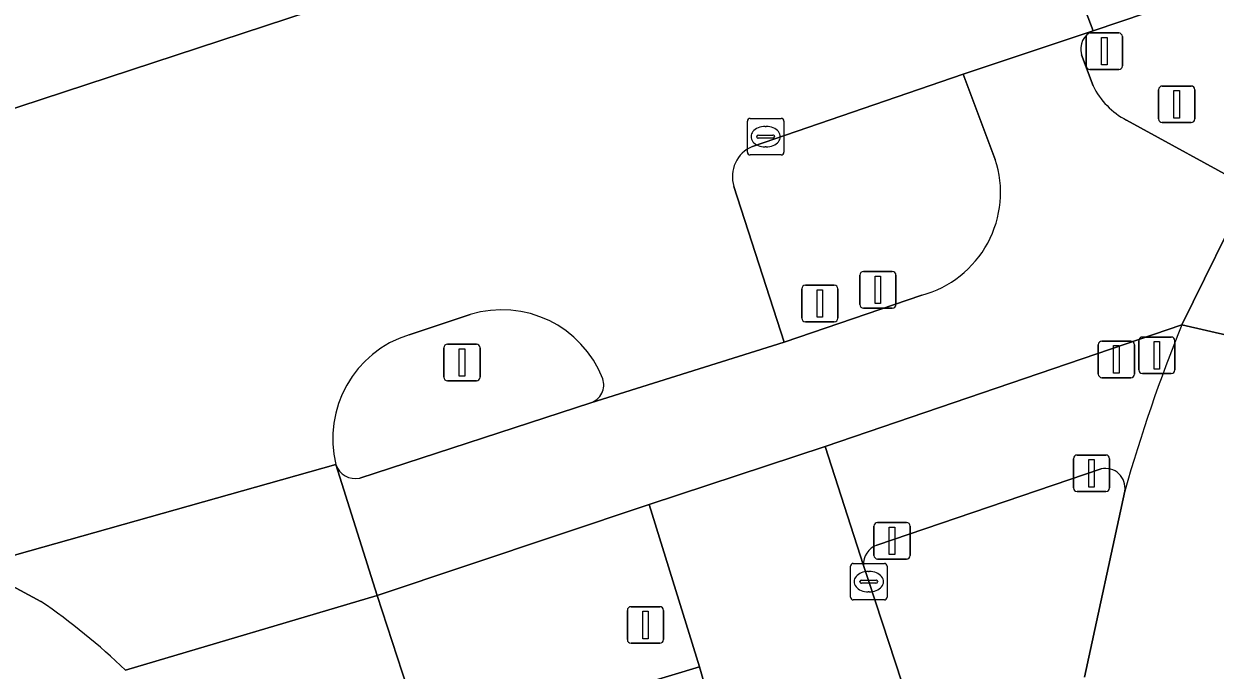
# Model space of a CAD drawing. Extents: x 162082 to 163401, y 388089 to 388636.
# Drawn here: x 162191.86 to 162224.45, y 388485.03 to 388502.7 of the extents above; entities that cross this region are included whole.
import ezdxf

# ---------------------------------------------------------------- set-up
doc = ezdxf.new("R2010")
doc.units = 0
for name, color, linetype in [('IMGEO_Berm_groen', 7, 'Continuous'), ('IMGEO_Drukknoppaal', 7, 'Continuous'), ('IMGEO_Fietspad_gesloten', 7, 'Continuous'), ('IMGEO_Kolk', 7, 'Continuous'), ('IMGEO_Lichtmast', 7, 'Continuous'), ('IMGEO_Rijbaan_regionaal_gesloten', 7, 'Continuous'), ('IMGEO_Verkeerseiland_gesloten', 7, 'Continuous'), ('IMGEO_Verkeersregelinstallatiepaal', 7, 'Continuous'), ('IMGEO_Voetpad_open', 7, 'Continuous')]:
    doc.layers.add(name, color=color, linetype=linetype)

msp = doc.modelspace()

# ---------------------------------------------------------------- linework, layer by layer
at = {"layer": 'IMGEO_Berm_groen'}
msp.add_lwpolyline([(162209.978, 388484.578), (162210.45, 388484.742), (162210.347, 388485.12), (162202.891, 388482.88), (162203.079, 388482.304), (162207.716, 388468.039), (162208.677, 388468.356), (162213.775, 388470.036), (162214.725, 388470.349)], close=True, dxfattribs=at)
at = {"layer": 'IMGEO_Drukknoppaal'}
for p, q in [((162223, 388500.998), (162223.79, 388500.998)), ((162223.79, 388500.998), (162223, 388500.998)), ((162222.9, 388500.098), (162222.9, 388500.898)), ((162222.9, 388500.898), (162222.9, 388500.098)), ((162223.89, 388500.898), (162223.89, 388500.098)), ((162223.89, 388500.098), (162223.89, 388500.898)), ((162223.79, 388499.998), (162223, 388499.998)), ((162223, 388499.998), (162223.79, 388499.998)), ((162214.727, 388495.027), (162214.727, 388495.827)), ((162214.727, 388495.827), (162214.727, 388495.027)), ((162214.827, 388495.927), (162215.617, 388495.927)), ((162215.617, 388495.927), (162214.827, 388495.927)), ((162215.717, 388495.827), (162215.717, 388495.027)), ((162215.717, 388495.027), (162215.717, 388495.827)), ((162215.617, 388494.927), (162214.827, 388494.927)), ((162214.827, 388494.927), (162215.617, 388494.927))]:
    msp.add_line(p, q, dxfattribs=at)
for points in [[(162223.32, 388500.873), (162223.47, 388500.873), (162223.47, 388500.123), (162223.32, 388500.123), (162223.32, 388500.873)], [(162215.147, 388495.802), (162215.297, 388495.802), (162215.297, 388495.052), (162215.147, 388495.052), (162215.147, 388495.802)]]:
    msp.add_lwpolyline(points, dxfattribs=at)
for centre, start, end in [((162223, 388500.898), 90, 180), ((162223, 388500.898), 90, 180), ((162223.79, 388500.898), 0, 90), ((162223.79, 388500.898), 360, 90), ((162223, 388500.098), 180, 270), ((162223, 388500.098), 180, 270), ((162223.79, 388500.098), 270, 0), ((162223.79, 388500.098), 270, 0), ((162214.827, 388495.827), 90, 180), ((162214.827, 388495.827), 90, 180), ((162215.617, 388495.827), 0, 90), ((162215.617, 388495.827), 360, 90), ((162214.827, 388495.027), 180, 270), ((162214.827, 388495.027), 180, 270), ((162215.617, 388495.027), 270, 0), ((162215.617, 388495.027), 270, 0)]:
    msp.add_arc(centre, 0.1, start, end, dxfattribs=at)
at = {"layer": 'IMGEO_Fietspad_gesloten'}
for points in [[(162221.111, 388502.504), (162217.557, 388501.321), (162218.434, 388498.991)], [(162221.108, 388501.007), (162220.793, 388501.855)], [(162223.534, 388494.473), (162225.386, 388498.226), (162222.021, 388500.067)], [(162216.426, 388495.28), (162212.661, 388493.999), (162207.373, 388492.337), (162201.053, 388490.282)], [(162200.396, 388490.649), (162201.526, 388487.072), (162208.963, 388489.559), (162213.778, 388491.146), (162223.534, 388494.473)], [(162192.329, 388486.909), (162190.535, 388487.875)]]:
    msp.add_lwpolyline(points, dxfattribs=at)
for centre, radius, start, end in [((162221.291, 388502.014), 0.522, 110.116, 197.6757), ((162222.999, 388501.93), 2.105, 206.0256, 242.3048), ((162215.663, 388498.092), 2.913, 285.1832, 17.9817), ((162200.935, 388490.842), 0.572, 199.6905, 281.934), ((162182.239, 388472.079), 17.937, 46.227, 55.7697)]:
    msp.add_arc(centre, radius, start, end, dxfattribs=at)
at = {"layer": 'IMGEO_Kolk'}
for p, q in [((162211.652, 388499.188), (162211.652, 388500.04)), ((162211.727, 388500.114), (162212.579, 388500.114)), ((162212.653, 388500.04), (162212.653, 388499.188)), ((162211.911, 388499.608), (162211.911, 388499.62)), ((162211.954, 388499.657), (162212.352, 388499.657)), ((162212.14, 388499.894), (162212.165, 388499.894)), ((162212.395, 388499.62), (162212.395, 388499.608)), ((162212.349, 388499.571), (162211.951, 388499.571)), ((162212.163, 388499.334), (162212.138, 388499.334)), ((162212.579, 388499.114), (162211.727, 388499.114)), ((162214.473, 388487.024), (162214.473, 388487.876)), ((162214.548, 388487.95), (162215.4, 388487.95)), ((162215.474, 388487.876), (162215.474, 388487.024)), ((162214.961, 388487.73), (162214.986, 388487.73)), ((162214.732, 388487.444), (162214.732, 388487.456)), ((162215.17, 388487.407), (162214.772, 388487.407)), ((162214.775, 388487.493), (162215.173, 388487.493)), ((162215.216, 388487.456), (162215.216, 388487.444)), ((162215.4, 388486.95), (162214.548, 388486.95)), ((162214.984, 388487.17), (162214.959, 388487.17))]:
    msp.add_line(p, q, dxfattribs=at)
for points in [[(162211.652, 388499.188), (162211.652, 388500.04)], [(162211.727, 388500.114), (162212.579, 388500.114)], [(162212.653, 388500.04), (162212.653, 388499.188)], [(162212.579, 388499.114), (162211.727, 388499.114)], [(162214.473, 388487.024), (162214.473, 388487.876)], [(162214.548, 388487.95), (162215.4, 388487.95)], [(162215.474, 388487.876), (162215.474, 388487.024)], [(162215.4, 388486.95), (162214.548, 388486.95)]]:
    msp.add_lwpolyline(points, dxfattribs=at)
for centre, radius, start, end in [((162211.729, 388500.038), 0.0765, 91.552, 178.448), ((162211.729, 388500.038), 0.0765, 91.552, 178.448), ((162212.577, 388500.038), 0.0765, 1.552, 88.448), ((162212.577, 388500.038), 0.0765, 1.552, 88.448), ((162211.951, 388499.617), 0.0403, 85.8775, 175.7526), ((162211.948, 388499.607), 0.0366, 178.938, 274.7102), ((162212.352, 388499.614), 0.043, 264.8664, 352.4533), ((162212.356, 388499.619), 0.0386, 1.7309, 96.639), ((162211.729, 388499.19), 0.0765, 181.552, 268.448), ((162211.729, 388499.19), 0.0765, 181.552, 268.448), ((162212.577, 388499.19), 0.0765, 271.552, 358.448), ((162212.577, 388499.19), 0.0765, 271.552, 358.448), ((162214.55, 388487.874), 0.0765, 91.552, 178.448), ((162214.55, 388487.874), 0.0765, 91.552, 178.448), ((162215.398, 388487.874), 0.0765, 1.552, 88.448), ((162215.398, 388487.874), 0.0765, 1.552, 88.448), ((162214.772, 388487.453), 0.0403, 85.8775, 175.7526), ((162214.769, 388487.443), 0.0366, 178.938, 274.7102), ((162215.173, 388487.45), 0.043, 264.8664, 352.4533), ((162215.177, 388487.455), 0.0386, 1.7309, 96.639), ((162214.55, 388487.026), 0.0765, 181.552, 268.448), ((162214.55, 388487.026), 0.0765, 181.552, 268.448), ((162215.398, 388487.026), 0.0765, 271.552, 358.448), ((162215.398, 388487.026), 0.0765, 271.552, 358.448)]:
    msp.add_arc(centre, radius, start, end, dxfattribs=at)
for centre, major_axis, ratio, start_param, end_param in [((162212.139, 388499.614), (-0.387, 0.002), 0.722429, 4.712389, 7.853982), ((162212.164, 388499.614), (-0.39, 0.002), 0.717154, 1.570796, 4.712389), ((162214.96, 388487.45), (-0.387, 0.002), 0.722429, 4.712389, 7.853982), ((162214.985, 388487.45), (-0.39, 0.002), 0.717154, 1.570796, 4.712389)]:
    msp.add_ellipse(centre, major_axis=major_axis, ratio=ratio, start_param=start_param, end_param=end_param, dxfattribs=at)
at = {"layer": 'IMGEO_Lichtmast'}
for p, q in [((162203.352, 388493.041), (162203.352, 388493.841)), ((162203.352, 388493.841), (162203.352, 388493.041)), ((162203.452, 388493.941), (162204.242, 388493.941)), ((162204.242, 388493.941), (162203.452, 388493.941)), ((162204.342, 388493.841), (162204.342, 388493.041)), ((162204.342, 388493.041), (162204.342, 388493.841)), ((162204.242, 388492.941), (162203.452, 388492.941)), ((162203.452, 388492.941), (162204.242, 388492.941))]:
    msp.add_line(p, q, dxfattribs=at)
msp.add_lwpolyline([(162203.772, 388493.816), (162203.922, 388493.816), (162203.922, 388493.066), (162203.772, 388493.066), (162203.772, 388493.816)], dxfattribs=at)
for centre, start, end in [((162203.452, 388493.841), 90, 180), ((162203.452, 388493.841), 90, 180), ((162204.242, 388493.841), 0, 90), ((162204.242, 388493.841), 360, 90), ((162203.452, 388493.041), 180, 270), ((162203.452, 388493.041), 180, 270), ((162204.242, 388493.041), 270, 0), ((162204.242, 388493.041), 270, 0)]:
    msp.add_arc(centre, 0.1, start, end, dxfattribs=at)
at = {"layer": 'IMGEO_Rijbaan_regionaal_gesloten'}
for points in [[(162478.645, 388607.019), (162473.33, 388603.27), (162464.345, 388597.791), (162460.253, 388595.296), (162455.673, 388592.786), (162451.904, 388590.81), (162437.195, 388583.81), (162418.106, 388576.047), (162413.989, 388574.473), (162399.716, 388569.478), (162332.69, 388546.968), (162305.451, 388538.219), (162292.901, 388534.37), (162264.303, 388524.726), (162228.005, 388512.485), (162218.53, 388509.288), (162221.111, 388502.504), (162228.4, 388504.975)], [(162211.794, 388499.348), (162217.557, 388501.321), (162221.111, 388502.504), (162218.53, 388509.288), (162218.255, 388509.195), (162215.415, 388508.212), (162214.914, 388508.048), (162186.253, 388498.633), (162187.699, 388495.001), (162188.9, 388491.982), (162190.535, 388487.875), (162200.396, 388490.649)], [(162186.253, 388498.633), (162214.914, 388508.048)], [(162207.373, 388492.337), (162212.661, 388493.999), (162211.285, 388498.252)], [(162202.401, 388494.201), (162204.073, 388494.751)], [(162227.409, 388489.754), (162228.327, 388492.379), (162228.698, 388493.289), (162223.534, 388494.473)], [(162200.396, 388490.649), (162190.535, 388487.875), (162192.329, 388486.909)], [(162194.648, 388485.031), (162201.526, 388487.072), (162200.396, 388490.649)], [(162221.975, 388489.928), (162220.87, 388484.842)], [(162203.079, 388482.304), (162202.891, 388482.88), (162201.526, 388487.072), (162194.648, 388485.031)]]:
    msp.add_lwpolyline(points, dxfattribs=at)
for points in [[(162230.035, 388496.112), (162225.386, 388498.226), (162223.534, 388494.473), (162228.698, 388493.289)], [(162218.047, 388478.084), (162214.974, 388487.45), (162214.831, 388487.891), (162213.778, 388491.146), (162208.963, 388489.559), (162210.347, 388485.12), (162210.45, 388484.742), (162214.493, 388472.625), (162233.488, 388415.693), (162236.924, 388416.612), (162221.307, 388467.151)]]:
    msp.add_lwpolyline(points, close=True, dxfattribs=at)
for centre, radius, start, end in [((162212.128, 388498.527), 0.886, 112.1146, 198.0636), ((162204.942, 388491.924), 2.957, 21.2864, 107.098), ((162264.303, 388477.949), 43.99, 157.9366, 164.198), ((162203.298, 388491.353), 2.986, 107.4836, 193.6295), ((162207.206, 388492.83), 0.52, 288.7315, 18.9037), ((162182.239, 388472.079), 17.937, 46.227, 55.7697)]:
    msp.add_arc(centre, radius, start, end, dxfattribs=at)
at = {"layer": 'IMGEO_Verkeerseiland_gesloten'}
for points in [[(162228.4, 388504.975), (162221.111, 388502.504)], [(162222.021, 388500.067), (162225.386, 388498.226), (162225.917, 388499.302), (162225.961, 388499.392), (162228.993, 388504.11)], [(162220.793, 388501.855), (162221.108, 388501.007)], [(162218.434, 388498.991), (162217.557, 388501.321), (162211.794, 388499.348)], [(162211.285, 388498.252), (162212.661, 388493.999), (162216.426, 388495.28)], [(162204.073, 388494.751), (162202.401, 388494.201)], [(162201.053, 388490.282), (162207.373, 388492.337)], [(162221.331, 388490.531), (162215.194, 388488.451)], [(162220.87, 388484.842), (162221.975, 388489.928)], [(162214.831, 388487.891), (162214.974, 388487.45), (162218.047, 388478.084)]]:
    msp.add_lwpolyline(points, dxfattribs=at)
for centre, radius, start, end in [((162221.291, 388502.014), 0.522, 110.116, 197.6757), ((162222.999, 388501.93), 2.105, 206.0256, 242.3048), ((162212.128, 388498.527), 0.886, 112.1146, 198.0636), ((162215.663, 388498.092), 2.913, 285.1832, 17.9817), ((162204.942, 388491.924), 2.957, 21.2864, 107.098), ((162203.298, 388491.353), 2.986, 107.4836, 193.6295), ((162207.206, 388492.83), 0.52, 288.7315, 18.9037), ((162200.935, 388490.842), 0.572, 199.6905, 281.934), ((162221.449, 388490.012), 0.532, 350.916, 102.8503), ((162215.374, 388487.937), 0.545, 109.2627, 184.8335)]:
    msp.add_arc(centre, radius, start, end, dxfattribs=at)
at = {"layer": 'IMGEO_Verkeersregelinstallatiepaal'}
for p, q in [((162220.919, 388501.548), (162220.919, 388502.348)), ((162220.919, 388502.348), (162220.919, 388501.548)), ((162221.019, 388502.448), (162221.809, 388502.448)), ((162221.809, 388502.448), (162221.019, 388502.448)), ((162221.909, 388502.348), (162221.909, 388501.548)), ((162221.909, 388501.548), (162221.909, 388502.348)), ((162221.809, 388501.448), (162221.019, 388501.448)), ((162221.019, 388501.448), (162221.809, 388501.448)), ((162213.139, 388494.654), (162213.139, 388495.454)), ((162213.139, 388495.454), (162213.139, 388494.654)), ((162213.239, 388495.554), (162214.029, 388495.554)), ((162214.029, 388495.554), (162213.239, 388495.554)), ((162214.129, 388495.454), (162214.129, 388494.654)), ((162214.129, 388494.654), (162214.129, 388495.454)), ((162214.029, 388494.554), (162213.239, 388494.554)), ((162213.239, 388494.554), (162214.029, 388494.554)), ((162222.456, 388494.137), (162223.246, 388494.137)), ((162223.246, 388494.137), (162222.456, 388494.137)), ((162221.25, 388493.126), (162221.25, 388493.926)), ((162221.25, 388493.926), (162221.25, 388493.126)), ((162221.35, 388494.026), (162222.14, 388494.026)), ((162222.14, 388494.026), (162221.35, 388494.026)), ((162222.24, 388493.926), (162222.24, 388493.126)), ((162222.24, 388493.126), (162222.24, 388493.926)), ((162222.356, 388493.237), (162222.356, 388494.037)), ((162222.356, 388494.037), (162222.356, 388493.237)), ((162223.346, 388494.037), (162223.346, 388493.237)), ((162223.346, 388493.237), (162223.346, 388494.037)), ((162223.246, 388493.137), (162222.456, 388493.137)), ((162222.456, 388493.137), (162223.246, 388493.137)), ((162222.14, 388493.026), (162221.35, 388493.026)), ((162221.35, 388493.026), (162222.14, 388493.026)), ((162220.569, 388490.012), (162220.569, 388490.812)), ((162220.569, 388490.812), (162220.569, 388490.012)), ((162220.669, 388490.912), (162221.459, 388490.912)), ((162221.459, 388490.912), (162220.669, 388490.912)), ((162221.559, 388490.812), (162221.559, 388490.012)), ((162221.559, 388490.012), (162221.559, 388490.812)), ((162221.459, 388489.912), (162220.669, 388489.912)), ((162220.669, 388489.912), (162221.459, 388489.912)), ((162215.114, 388488.169), (162215.114, 388488.969)), ((162215.114, 388488.969), (162215.114, 388488.169)), ((162215.214, 388489.069), (162216.004, 388489.069)), ((162216.004, 388489.069), (162215.214, 388489.069)), ((162216.104, 388488.969), (162216.104, 388488.169)), ((162216.104, 388488.169), (162216.104, 388488.969)), ((162216.004, 388488.069), (162215.214, 388488.069)), ((162215.214, 388488.069), (162216.004, 388488.069)), ((162208.37, 388485.866), (162208.37, 388486.666)), ((162208.37, 388486.666), (162208.37, 388485.866)), ((162208.47, 388486.766), (162209.26, 388486.766)), ((162209.26, 388486.766), (162208.47, 388486.766)), ((162209.36, 388486.666), (162209.36, 388485.866)), ((162209.36, 388485.866), (162209.36, 388486.666)), ((162209.26, 388485.766), (162208.47, 388485.766)), ((162208.47, 388485.766), (162209.26, 388485.766))]:
    msp.add_line(p, q, dxfattribs=at)
for points in [[(162221.339, 388502.323), (162221.489, 388502.323), (162221.489, 388501.573), (162221.339, 388501.573), (162221.339, 388502.323)], [(162213.559, 388495.429), (162213.709, 388495.429), (162213.709, 388494.679), (162213.559, 388494.679), (162213.559, 388495.429)], [(162221.67, 388493.901), (162221.82, 388493.901), (162221.82, 388493.151), (162221.67, 388493.151), (162221.67, 388493.901)], [(162222.776, 388494.012), (162222.926, 388494.012), (162222.926, 388493.262), (162222.776, 388493.262), (162222.776, 388494.012)], [(162220.989, 388490.787), (162221.139, 388490.787), (162221.139, 388490.037), (162220.989, 388490.037), (162220.989, 388490.787)], [(162215.534, 388488.944), (162215.684, 388488.944), (162215.684, 388488.194), (162215.534, 388488.194), (162215.534, 388488.944)], [(162208.79, 388486.641), (162208.94, 388486.641), (162208.94, 388485.891), (162208.79, 388485.891), (162208.79, 388486.641)]]:
    msp.add_lwpolyline(points, dxfattribs=at)
for centre, start, end in [((162221.019, 388502.348), 90, 180), ((162221.019, 388502.348), 90, 180), ((162221.809, 388502.348), 0, 90), ((162221.809, 388502.348), 360, 90), ((162221.019, 388501.548), 180, 270), ((162221.019, 388501.548), 180, 270), ((162221.809, 388501.548), 270, 0), ((162221.809, 388501.548), 270, 0), ((162213.239, 388495.454), 90, 180), ((162213.239, 388495.454), 90, 180), ((162214.029, 388495.454), 0, 90), ((162214.029, 388495.454), 360, 90), ((162213.239, 388494.654), 180, 270), ((162213.239, 388494.654), 180, 270), ((162214.029, 388494.654), 270, 0), ((162214.029, 388494.654), 270, 0), ((162222.456, 388494.037), 90, 180), ((162222.456, 388494.037), 90, 180), ((162223.246, 388494.037), 0, 90), ((162223.246, 388494.037), 360, 90), ((162221.35, 388493.926), 90, 180), ((162221.35, 388493.926), 90, 180), ((162222.14, 388493.926), 0, 90), ((162222.14, 388493.926), 360, 90), ((162221.35, 388493.126), 180, 270), ((162221.35, 388493.126), 180, 270), ((162222.14, 388493.126), 270, 0), ((162222.14, 388493.126), 270, 0), ((162222.456, 388493.237), 180, 270), ((162222.456, 388493.237), 180, 270), ((162223.246, 388493.237), 270, 0), ((162223.246, 388493.237), 270, 0), ((162220.669, 388490.812), 90, 180), ((162220.669, 388490.812), 90, 180), ((162221.459, 388490.812), 0, 90), ((162221.459, 388490.812), 360, 90), ((162220.669, 388490.012), 180, 270), ((162220.669, 388490.012), 180, 270), ((162221.459, 388490.012), 270, 0), ((162221.459, 388490.012), 270, 0), ((162215.214, 388488.969), 90, 180), ((162215.214, 388488.969), 90, 180), ((162216.004, 388488.969), 0, 90), ((162216.004, 388488.969), 360, 90), ((162215.214, 388488.169), 180, 270), ((162215.214, 388488.169), 180, 270), ((162216.004, 388488.169), 270, 0), ((162216.004, 388488.169), 270, 0), ((162208.47, 388486.666), 90, 180), ((162208.47, 388486.666), 90, 180), ((162209.26, 388486.666), 0, 90), ((162209.26, 388486.666), 360, 90), ((162208.47, 388485.866), 180, 270), ((162208.47, 388485.866), 180, 270), ((162209.26, 388485.866), 270, 0), ((162209.26, 388485.866), 270, 0)]:
    msp.add_arc(centre, 0.1, start, end, dxfattribs=at)
at = {"layer": 'IMGEO_Voetpad_open'}
for points in [[(162223.534, 388494.473), (162213.778, 388491.146), (162214.831, 388487.891)], [(162215.194, 388488.451), (162221.331, 388490.531)]]:
    msp.add_lwpolyline(points, dxfattribs=at)
msp.add_lwpolyline([(162208.963, 388489.559), (162201.526, 388487.072), (162202.891, 388482.88), (162210.347, 388485.12)], close=True, dxfattribs=at)
for centre, radius, start, end in [((162264.303, 388477.949), 43.99, 157.9366, 164.198), ((162221.449, 388490.012), 0.532, 350.916, 102.8503), ((162215.374, 388487.937), 0.545, 109.2627, 184.8335)]:
    msp.add_arc(centre, radius, start, end, dxfattribs=at)

doc.saveas('drawing.dxf')
